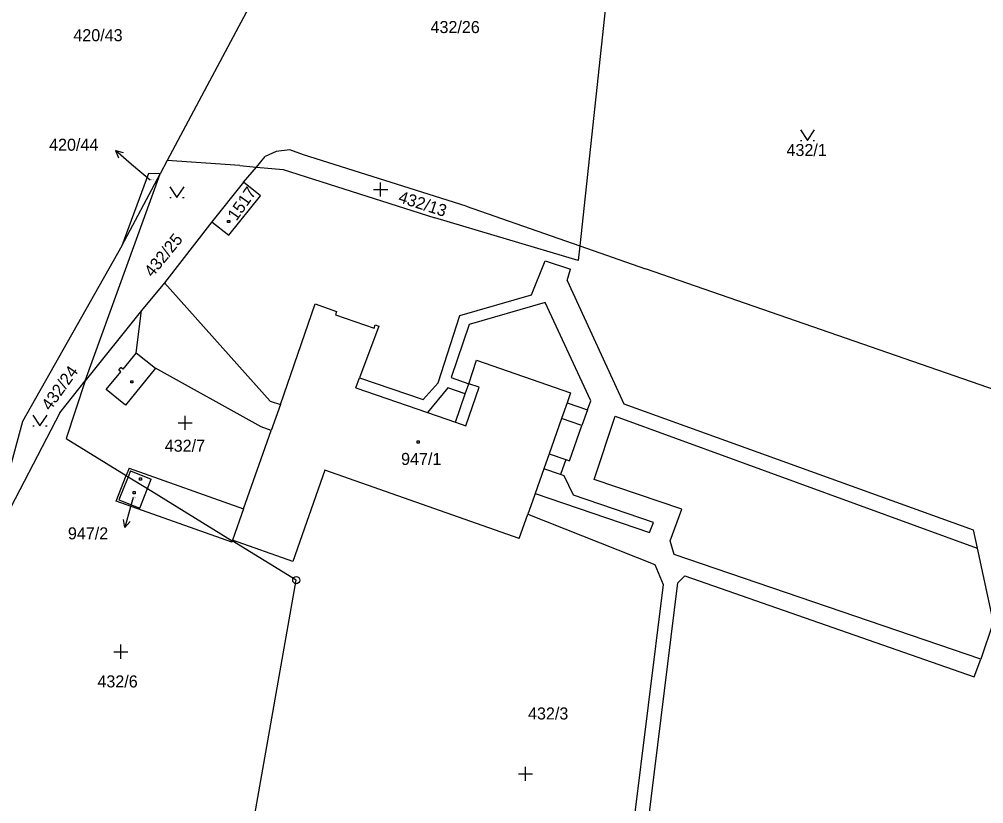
# Model space of a CAD drawing. Extents: x -795483 to -789093, y -1112258 to -1108741.
# Drawn here: x -790935.4 to -790799.2, y -1111135 to -1111024.2 of the extents above; entities that cross this region are included whole.
import ezdxf

# ---------------------------------------------------------------- set-up
doc = ezdxf.new("R2010")
doc.units = 0
for name, color, linetype in [('Komunikace', 7, 'Continuous'), ('Vrstva 1', 7, 'Continuous'), ('Vrstva 14', 7, 'Continuous'), ('Vrstva 15', 7, 'Continuous'), ('Vrstva 16', 7, 'Continuous'), ('Vrstva 2', 7, 'Continuous'), ('Vrstva 23', 7, 'Continuous'), ('Vrstva 25', 7, 'Continuous'), ('Vrstva 28', 7, 'Continuous')]:
    doc.layers.add(name, color=color, linetype=linetype)

msp = doc.modelspace()

# ---------------------------------------------------------------- linework, layer by layer
at = {"layer": 'Komunikace'}
for p, q in [((-790916.94, -1111046.94), (-790919.58, -1111044.71)), ((-790919.36, -1111091.76), (-790919.73, -1111093.08))]:
    msp.add_line(p, q, dxfattribs=at)
at = {"layer": 'Vrstva 1'}
for p, q in [((-790881.89, -1110982.84), (-790914.55, -1111044.15)), ((-790849.96, -1110997.17), (-790856.28, -1111056.23)), ((-790901.96, -1111045.08), (-790900.71, -1111043.61)), ((-790899.15, -1111042.89), (-790900.71, -1111043.61)), ((-790897.24, -1111042.65), (-790899.15, -1111042.89)), ((-790895.29, -1111043.38), (-790897.24, -1111042.65)), ((-790872.31, -1111050.63), (-790895.29, -1111043.38)), ((-790914.55, -1111044.15), (-790915.55, -1111046.04)), ((-790904.29, -1111044.88), (-790914.55, -1111044.15)), ((-790904.29, -1111044.88), (-790901.96, -1111045.08)), ((-790926.13, -1111075.28), (-790915.55, -1111046.04)), ((-790917.2, -1111045.98), (-790920.97, -1111056.21)), ((-790920.97, -1111056.21), (-790915.55, -1111046.04)), ((-790915.55, -1111046.04), (-790917.2, -1111045.98)), ((-790903.79, -1111047.24), (-790901.96, -1111045.08)), ((-790901.96, -1111045.08), (-790898.17, -1111045.41)), ((-790898.17, -1111045.41), (-790876.76, -1111052.27)), ((-790903.79, -1111047.24), (-790908.23, -1111052.84)), ((-790901.39, -1111049.15), (-790903.79, -1111047.24)), ((-790905.86, -1111054.72), (-790901.39, -1111049.15)), ((-790872.31, -1111050.63), (-790856.28, -1111056.23)), ((-790908.23, -1111052.84), (-790914.93, -1111061.44)), ((-790908.23, -1111052.84), (-790905.86, -1111054.72)), ((-790856.5, -1111058.29), (-790876.76, -1111052.27)), ((-790920.97, -1111056.21), (-790934.98, -1111081)), ((-790856.28, -1111056.23), (-790856.5, -1111058.29)), ((-790856.28, -1111056.23), (-790847.02, -1111059.46)), ((-790797.44, -1111076.65), (-790847.02, -1111059.46)), ((-790914.93, -1111061.44), (-790918.18, -1111065.34)), ((-790914.93, -1111061.44), (-790899.99, -1111078.15)), ((-790918.18, -1111065.34), (-790926.13, -1111075.28)), ((-790918.93, -1111071.3), (-790918.18, -1111065.34)), ((-790898.57, -1111078.63), (-790893.65, -1111064.42)), ((-790893.65, -1111064.42), (-790890.62, -1111065.48)), ((-790890.62, -1111065.48), (-790890.79, -1111065.95)), ((-790890.79, -1111065.95), (-790885.32, -1111067.86)), ((-790884.68, -1111067.55), (-790887.4, -1111074.85)), ((-790885.32, -1111067.86), (-790885.16, -1111067.39)), ((-790885.16, -1111067.39), (-790884.68, -1111067.55)), ((-790918.93, -1111071.3), (-790920.8, -1111073.62)), ((-790921.4, -1111073.75), (-790921.1, -1111073.38)), ((-790920.8, -1111073.62), (-790921.1, -1111073.38)), ((-790916.2, -1111073.49), (-790920.46, -1111078.72)), ((-790901.27, -1111081.79), (-790916.2, -1111073.49)), ((-790871.95, -1111075.68), (-790870.87, -1111072.36)), ((-790870.87, -1111072.36), (-790857.57, -1111076.99)), ((-790923.17, -1111076.52), (-790921.1, -1111073.99)), ((-790921.1, -1111073.99), (-790921.4, -1111073.75)), ((-790887.92, -1111076.25), (-790887.4, -1111074.85)), ((-790929.73, -1111079.79), (-790926.13, -1111075.28)), ((-790926.13, -1111075.28), (-790928.82, -1111083.44)), ((-790887.92, -1111076.25), (-790877.77, -1111079.75)), ((-790872.49, -1111077.13), (-790871.95, -1111075.68)), ((-790920.46, -1111078.72), (-790923.17, -1111076.52)), ((-790873.85, -1111081.11), (-790872.49, -1111077.13)), ((-790857.57, -1111076.99), (-790858.06, -1111078.39)), ((-790899.99, -1111078.15), (-790898.57, -1111078.63)), ((-790858.06, -1111078.39), (-790855.21, -1111079.36)), ((-790929.73, -1111079.79), (-790940.03, -1111099.57)), ((-790877.77, -1111079.75), (-790873.85, -1111081.11)), ((-790855.21, -1111079.36), (-790855.99, -1111081.59)), ((-790934.98, -1111081), (-790940.03, -1111099.57)), ((-790858.84, -1111080.58), (-790860.61, -1111085.58)), ((-790855.99, -1111081.59), (-790858.84, -1111080.58)), ((-790903.77, -1111093.35), (-790899.86, -1111082.29)), ((-790899.86, -1111082.29), (-790901.27, -1111081.79)), ((-790928.82, -1111083.44), (-790920.34, -1111088.66)), ((-790860.61, -1111085.58), (-790858.27, -1111086.41)), ((-790858.27, -1111086.41), (-790859.02, -1111088.53)), ((-790919.93, -1111087.62), (-790920.34, -1111088.66)), ((-790919.93, -1111087.62), (-790903.77, -1111093.35)), ((-790892.29, -1111087.9), (-790896.81, -1111100.8)), ((-790864.82, -1111097.53), (-790892.29, -1111087.9)), ((-790861.36, -1111087.71), (-790862.57, -1111091.17)), ((-790859.02, -1111088.53), (-790861.36, -1111087.71)), ((-790921.76, -1111092.26), (-790920.34, -1111088.66)), ((-790920.34, -1111088.66), (-790920.09, -1111088.82)), ((-790920.09, -1111088.82), (-790917.35, -1111090.5)), ((-790917.35, -1111090.5), (-790905.38, -1111097.86)), ((-790862.57, -1111091.17), (-790862.74, -1111091.63)), ((-790905.45, -1111098.05), (-790921.76, -1111092.26)), ((-790862.74, -1111091.63), (-790863.61, -1111094.09)), ((-790864.82, -1111097.53), (-790863.61, -1111094.09)), ((-790905.38, -1111097.86), (-790905.45, -1111098.05)), ((-790905.34, -1111097.76), (-790905.38, -1111097.86)), ((-790896.33, -1111103.43), (-790905.38, -1111097.86)), ((-790896.81, -1111100.8), (-790905.34, -1111097.76)), ((-790905.17, -1111153.28), (-790896.33, -1111103.43))]:
    msp.add_line(p, q, dxfattribs=at)
at = {"layer": 'Vrstva 16'}
for p, q in [((-790919.58, -1111044.71), (-790921.87, -1111042.77)), ((-790921.87, -1111042.77), (-790921.43, -1111043.8)), ((-790921.87, -1111042.77), (-790920.79, -1111043.04)), ((-790919.73, -1111093.08), (-790920.53, -1111095.97)), ((-790920.53, -1111095.97), (-790920.75, -1111094.87)), ((-790920.53, -1111095.97), (-790919.78, -1111095.14))]:
    msp.add_line(p, q, dxfattribs=at)
at = {"layer": 'Vrstva 2'}
for p, q in [((-790863.1, -1111063.12), (-790861.18, -1111058.35)), ((-790861.18, -1111058.35), (-790857.61, -1111059.49)), ((-790858.06, -1111061.13), (-790857.61, -1111059.49)), ((-790858.06, -1111061.13), (-790850.08, -1111078.51)), ((-790873.21, -1111066.03), (-790863.1, -1111063.12)), ((-790861.18, -1111064.22), (-790871.89, -1111067.34)), ((-790854.73, -1111078.11), (-790861.18, -1111064.22)), ((-790876.28, -1111075.54), (-790873.21, -1111066.03)), ((-790871.89, -1111067.34), (-790874.43, -1111074.8)), ((-790918.93, -1111071.3), (-790916.2, -1111073.49)), ((-790887.4, -1111074.85), (-790878.4, -1111077.92)), ((-790874.43, -1111074.8), (-790871.95, -1111075.68)), ((-790878.4, -1111077.92), (-790876.28, -1111075.54)), ((-790874.93, -1111076.28), (-790877.77, -1111079.75)), ((-790872.49, -1111077.13), (-790874.93, -1111076.28)), ((-790872.36, -1111081.62), (-790870.49, -1111076.19)), ((-790870.49, -1111076.19), (-790871.95, -1111075.68)), ((-790898.57, -1111078.63), (-790899.86, -1111082.29)), ((-790858.06, -1111078.39), (-790858.84, -1111080.58)), ((-790855.21, -1111079.36), (-790854.73, -1111078.11)), ((-790850.08, -1111078.51), (-790800.71, -1111096.34)), ((-790854.27, -1111089.21), (-790851.27, -1111080.29)), ((-790851.27, -1111080.29), (-790800.17, -1111098.9)), ((-790873.85, -1111081.11), (-790872.36, -1111081.62)), ((-790857.75, -1111086.6), (-790855.99, -1111081.59)), ((-790860.61, -1111085.58), (-790861.36, -1111087.71)), ((-790858.27, -1111086.41), (-790857.75, -1111086.6)), ((-790919.76, -1111087.99), (-790920.09, -1111088.82)), ((-790919.76, -1111087.99), (-790916.83, -1111089.17)), ((-790858.5, -1111088.71), (-790859.02, -1111088.53)), ((-790920.09, -1111088.82), (-790921.38, -1111092.09)), ((-790917.35, -1111090.5), (-790916.83, -1111089.17)), ((-790857.16, -1111091.42), (-790858.5, -1111088.71)), ((-790841.86, -1111093.39), (-790854.27, -1111089.21)), ((-790918.44, -1111093.25), (-790917.35, -1111090.5)), ((-790862.57, -1111091.17), (-790846.41, -1111096.71)), ((-790921.38, -1111092.09), (-790918.44, -1111093.25)), ((-790845.88, -1111095.31), (-790857.16, -1111091.42)), ((-790903.77, -1111093.35), (-790905.34, -1111097.76)), ((-790843.49, -1111097.87), (-790841.86, -1111093.39)), ((-790863.61, -1111094.09), (-790845.69, -1111101.2)), ((-790846.41, -1111096.71), (-790845.88, -1111095.31)), ((-790800.71, -1111096.34), (-790800.17, -1111098.9)), ((-790842.97, -1111099.79), (-790843.49, -1111097.87)), ((-790800.17, -1111098.9), (-790797.88, -1111109.43)), ((-790799.63, -1111114.57), (-790842.97, -1111099.79)), ((-790845.69, -1111101.2), (-790844.51, -1111104.06)), ((-790842.43, -1111103.81), (-790841.45, -1111102.81)), ((-790841.45, -1111102.81), (-790800.56, -1111117.1)), ((-790844.51, -1111104.06), (-790851.59, -1111160.94)), ((-790849.54, -1111161.12), (-790842.43, -1111103.81)), ((-790797.88, -1111109.43), (-790799.63, -1111114.57)), ((-790800.56, -1111117.1), (-790799.63, -1111114.57))]:
    msp.add_line(p, q, dxfattribs=at)
at = {"layer": 'Vrstva 23'}
for p, q in [((-790825.12, -1111039.83), (-790824.12, -1111041.33)), ((-790824.12, -1111041.33), (-790823.12, -1111039.83)), ((-790825.12, -1111041.33), (-790824.92, -1111041.33)), ((-790823.32, -1111041.33), (-790823.12, -1111041.33)), ((-790884.41, -1111049.26), (-790884.41, -1111047.26)), ((-790914.18, -1111047.89), (-790913.18, -1111049.39)), ((-790913.18, -1111049.39), (-790912.18, -1111047.89)), ((-790885.41, -1111048.26), (-790883.41, -1111048.26)), ((-790914.18, -1111049.39), (-790913.98, -1111049.39)), ((-790912.38, -1111049.39), (-790912.18, -1111049.39)), ((-790933.53, -1111080.13), (-790932.53, -1111081.63)), ((-790932.53, -1111081.63), (-790931.53, -1111080.13)), ((-790912.02, -1111082.2), (-790912.02, -1111080.2)), ((-790933.53, -1111081.63), (-790933.33, -1111081.63)), ((-790931.73, -1111081.63), (-790931.53, -1111081.63)), ((-790913.02, -1111081.2), (-790911.02, -1111081.2)), ((-790921.11, -1111114.54), (-790921.11, -1111112.54)), ((-790922.11, -1111113.54), (-790920.11, -1111113.54)), ((-790864.95, -1111130.79), (-790862.95, -1111130.79)), ((-790863.95, -1111131.79), (-790863.95, -1111129.79))]:
    msp.add_line(p, q, dxfattribs=at)
at = {"layer": 'Vrstva 25'}
for p, q in [((-790906.02, -1111052.63), (-790905.72, -1111052.63)), ((-790906.02, -1111052.93), (-790906.02, -1111052.63)), ((-790905.72, -1111052.93), (-790906.02, -1111052.93)), ((-790905.72, -1111052.63), (-790905.72, -1111052.93)), ((-790919.7, -1111075.27), (-790919.4, -1111075.27)), ((-790919.7, -1111075.57), (-790919.7, -1111075.27)), ((-790919.4, -1111075.57), (-790919.7, -1111075.57)), ((-790919.4, -1111075.27), (-790919.4, -1111075.57)), ((-790879.26, -1111083.77), (-790878.96, -1111083.77)), ((-790879.26, -1111084.07), (-790879.26, -1111083.77)), ((-790878.96, -1111084.07), (-790879.26, -1111084.07)), ((-790878.96, -1111083.77), (-790878.96, -1111084.07)), ((-790918.49, -1111089), (-790918.19, -1111089)), ((-790918.49, -1111089.3), (-790918.49, -1111089)), ((-790918.19, -1111089.3), (-790918.49, -1111089.3)), ((-790918.19, -1111089), (-790918.19, -1111089.3)), ((-790919.36, -1111090.92), (-790919.06, -1111090.92)), ((-790919.36, -1111091.22), (-790919.36, -1111090.92)), ((-790919.06, -1111091.22), (-790919.36, -1111091.22)), ((-790919.06, -1111090.92), (-790919.06, -1111091.22))]:
    msp.add_line(p, q, dxfattribs=at)
at = {"layer": 'Vrstva 28'}
for radius in [0.5, 0.01]:
    msp.add_circle((-790896.33, -1111103.43), radius, dxfattribs=at)

# ---------------------------------------------------------------- texts
at = {"layer": 'Vrstva 14'}
for s, height, p in [('432/26', 1.7, (-790877.36, -1111026.16)), ('420/43', 1.7, (-790927.81, -1111027.31)), ('432/1', 1.7, (-790827.08, -1111043.53)), ('420/44', 0.1, (-790916.94, -1111046.94)), ('432/7', 1.7, (-790914.9, -1111085.29)), ('432/6', 1.7, (-790924.41, -1111118.58)), ('432/3', 1.7, (-790863.59, -1111123.11))]:
    msp.add_text(s, height=height, dxfattribs=at).set_placement(p)
for s, rotation, p in [('432/13', 342.2385, (-790882.03, -1111050.02)), ('432/25', 50.9116, (-790916.64, -1111060.75)), ('432/24', 54.4623, (-790931.08, -1111079.6))]:
    msp.add_text(s, height=1.7, rotation=rotation, dxfattribs=at).set_placement(p)
at = {"layer": 'Vrstva 15'}
msp.add_text('1517', height=1.7, rotation=54.8564, dxfattribs=at).set_placement((-790904.78, -1111052.8))
for s, height, p in [('947/1', 1.7, (-790881.52, -1111087.16)), ('947/2', 0.1, (-790919.36, -1111091.76))]:
    msp.add_text(s, height=height, dxfattribs=at).set_placement(p)
at = {"layer": 'Vrstva 16'}
for s, p in [('420/44', (-790931.24, -1111042.78)), ('947/2', (-790928.58, -1111097.67))]:
    msp.add_text(s, height=1.7, dxfattribs=at).set_placement(p)

doc.saveas('drawing.dxf')
